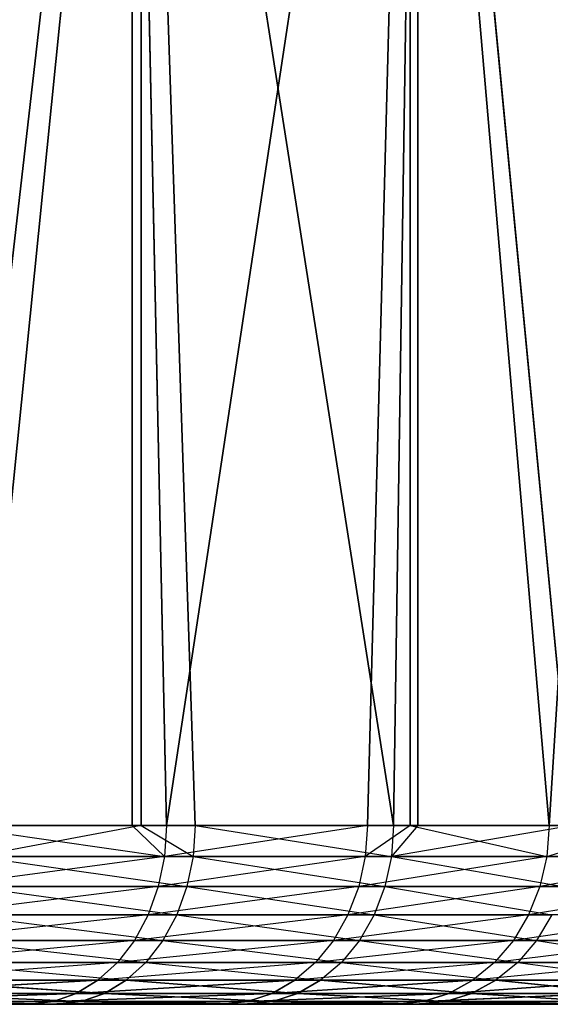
# Model space of a CAD drawing. Extents: x 0 to 8.9, y 0 to 29.9.
# Tile 320 of 656: x 3.701 to 3.7603, y 0 to 0.11. Entities that reach past the tile are written whole.
import ezdxf

# ---------------------------------------------------------------- set-up
doc = ezdxf.new("R2010")
doc.units = 0
doc.header["$LTSCALE"] = 2.54
doc.layers.get('0').update_dxf_attribs({"color": 13, "linetype": 'CONTINUOUS'})

# ---------------------------------------------------------------- blocks, each defined once
blk = doc.blocks.new('SZCZOTKA_DO_WC_BEZ_POKRYWK')
at = {"color": 0}
for p, q in [((3.69287, 0.02, 0.78362), (3.71356, 0.2, 0.80621)), ((3.69287, 0.02, 0.78362), (3.71356, 0.2, 0.80621)), ((3.71454, 0.2, 1.45758), (3.69636, 0.02, 1.47769)), ((3.71454, 0.2, 1.45758), (3.69636, 0.02, 1.47769)), ((3.71738, 0.02, 0.8107), (3.71356, 0.2, 0.80621)), ((3.71356, 0.02, 0.80621), (3.71356, 0.2, 0.80621)), ((3.71738, 0.02, 0.8107), (3.71356, 0.2, 0.80621)), ((3.71356, 0.02, 0.80621), (3.71356, 0.2, 0.80621)), ((3.71454, 0.02, 1.45758), (3.71454, 0.2, 1.45758)), ((3.7206, 0.02, 1.45036), (3.71454, 0.2, 1.45758)), ((3.71454, 0.02, 1.45758), (3.71454, 0.2, 1.45758)), ((3.7206, 0.02, 1.45036), (3.71454, 0.2, 1.45758)), ((3.74277, 0.02, 1.42134), (3.71454, 0.2, 1.45758)), ((3.74277, 0.02, 1.42134), (3.71454, 0.2, 1.45758)), ((3.71738, 0.02, 0.8107), (3.74462, 0.2, 0.84622)), ((3.71738, 0.02, 0.8107), (3.74462, 0.2, 0.84622)), ((3.73984, 0.02, 0.83949), (3.74462, 0.2, 0.84622)), ((3.73984, 0.02, 0.83949), (3.74462, 0.2, 0.84622)), ((3.74277, 0.02, 1.42134), (3.74548, 0.2, 1.41748)), ((3.74277, 0.02, 1.42134), (3.74548, 0.2, 1.41748)), ((3.74462, 0.02, 0.84622), (3.74462, 0.2, 0.84622)), ((3.74462, 0.2, 0.84622), (3.76015, 0.02, 0.86985)), ((3.74462, 0.2, 0.84622), (3.76015, 0.02, 0.86985)), ((3.74462, 0.02, 0.84622), (3.74462, 0.2, 0.84622)), ((3.74548, 0.02, 1.41748), (3.74548, 0.2, 1.41748)), ((3.74548, 0.02, 1.41748), (3.74548, 0.2, 1.41748)), ((3.76277, 0.02, 1.39078), (3.74548, 0.2, 1.41748)), ((3.76277, 0.02, 1.39078), (3.74548, 0.2, 1.41748)), ((3.77148, 0.2, 0.88916), (3.76015, 0.02, 0.86985)), ((3.77148, 0.2, 0.88916), (3.76015, 0.02, 0.86985)), ((3.69287, 0.02, 0.78362), (3.71714, 0.01653, 0.81089)), ((3.71356, 0.02, 0.80621), (3.69287, 0.02, 0.78362)), ((3.71454, 0.02, 1.45758), (3.69614, 0.01653, 1.47748)), ((3.71454, 0.02, 1.45758), (3.69636, 0.02, 1.47769)), ((3.71356, 0.02, 0.80621), (3.71714, 0.01653, 0.81089)), ((3.71738, 0.02, 0.8107), (3.71356, 0.02, 0.80621)), ((3.71454, 0.02, 1.45758), (3.72036, 0.01653, 1.45017)), ((3.7206, 0.02, 1.45036), (3.71454, 0.02, 1.45758)), ((3.71738, 0.02, 0.8107), (3.71714, 0.01653, 0.81089)), ((3.73984, 0.02, 0.83949), (3.71714, 0.01653, 0.81089)), ((3.73984, 0.02, 0.83949), (3.71738, 0.02, 0.8107)), ((3.7206, 0.02, 1.45036), (3.72036, 0.01653, 1.45017)), ((3.7206, 0.02, 1.45036), (3.74252, 0.01653, 1.42117)), ((3.74277, 0.02, 1.42134), (3.7206, 0.02, 1.45036)), ((3.73984, 0.02, 0.83949), (3.7396, 0.01653, 0.83967)), ((3.74462, 0.02, 0.84622), (3.7396, 0.01653, 0.83967)), ((3.74462, 0.02, 0.84622), (3.73984, 0.02, 0.83949)), ((3.76277, 0.02, 1.39078), (3.74252, 0.01653, 1.42117)), ((3.74548, 0.02, 1.41748), (3.74252, 0.01653, 1.42117)), ((3.74277, 0.02, 1.42134), (3.74252, 0.01653, 1.42117)), ((3.74548, 0.02, 1.41748), (3.74277, 0.02, 1.42134)), ((3.74462, 0.02, 0.84622), (3.75989, 0.01653, 0.87001)), ((3.76015, 0.02, 0.86985), (3.74462, 0.02, 0.84622)), ((3.76277, 0.02, 1.39078), (3.74548, 0.02, 1.41748)), ((3.75989, 0.01653, 0.87001), (3.77148, 0.02, 0.88916)), ((3.76015, 0.02, 0.86985), (3.75989, 0.01653, 0.87001)), ((3.77148, 0.02, 0.88916), (3.76015, 0.02, 0.86985)), ((3.71714, 0.01653, 0.81089), (3.692, 0.01316, 0.78446)), ((3.71714, 0.01653, 0.81089), (3.69265, 0.01653, 0.78383)), ((3.69614, 0.01653, 1.47748), (3.72036, 0.01653, 1.45017)), ((3.69614, 0.01653, 1.47748), (3.71967, 0.01316, 1.4496)), ((3.71714, 0.01653, 0.81089), (3.71645, 0.01316, 0.81147)), ((3.7396, 0.01653, 0.83967), (3.71645, 0.01316, 0.81147)), ((3.7396, 0.01653, 0.83967), (3.71714, 0.01653, 0.81089)), ((3.72036, 0.01653, 1.45017), (3.71967, 0.01316, 1.4496)), ((3.72036, 0.01653, 1.45017), (3.74252, 0.01653, 1.42117)), ((3.72036, 0.01653, 1.45017), (3.74179, 0.01316, 1.42065)), ((3.7396, 0.01653, 0.83967), (3.73887, 0.01316, 0.8402)), ((3.75989, 0.01653, 0.87001), (3.73887, 0.01316, 0.8402)), ((3.75989, 0.01653, 0.87001), (3.7396, 0.01653, 0.83967)), ((3.74252, 0.01653, 1.42117), (3.74179, 0.01316, 1.42065)), ((3.74252, 0.01653, 1.42117), (3.76251, 0.01653, 1.39063)), ((3.74252, 0.01653, 1.42117), (3.76174, 0.01316, 1.39016)), ((3.75989, 0.01653, 0.87001), (3.75912, 0.01316, 0.87048)), ((3.77791, 0.01653, 0.90175), (3.75912, 0.01316, 0.87048)), ((3.77791, 0.01653, 0.90175), (3.75989, 0.01653, 0.87001)), ((3.71645, 0.01316, 0.81147), (3.69095, 0.01, 0.78549)), ((3.71645, 0.01316, 0.81147), (3.692, 0.01316, 0.78446)), ((3.69549, 0.01316, 1.47685), (3.71967, 0.01316, 1.4496)), ((3.69549, 0.01316, 1.47685), (3.71853, 0.01, 1.44866)), ((3.71645, 0.01316, 0.81147), (3.71533, 0.01, 0.81242)), ((3.73887, 0.01316, 0.8402), (3.71533, 0.01, 0.81242)), ((3.73887, 0.01316, 0.8402), (3.71645, 0.01316, 0.81147)), ((3.71967, 0.01316, 1.4496), (3.71853, 0.01, 1.44866)), ((3.71967, 0.01316, 1.4496), (3.74179, 0.01316, 1.42065)), ((3.71967, 0.01316, 1.4496), (3.74059, 0.01, 1.4198)), ((3.73887, 0.01316, 0.8402), (3.73767, 0.01, 0.84106)), ((3.75912, 0.01316, 0.87048), (3.73767, 0.01, 0.84106)), ((3.75912, 0.01316, 0.87048), (3.73887, 0.01316, 0.8402)), ((3.74179, 0.01316, 1.42065), (3.74059, 0.01, 1.4198)), ((3.74179, 0.01316, 1.42065), (3.76174, 0.01316, 1.39016)), ((3.74179, 0.01316, 1.42065), (3.76048, 0.01, 1.3894)), ((3.75912, 0.01316, 0.87048), (3.75787, 0.01, 0.87126)), ((3.77711, 0.01316, 0.90217), (3.75787, 0.01, 0.87126)), ((3.77711, 0.01316, 0.90217), (3.75912, 0.01316, 0.87048)), ((3.71533, 0.01, 0.81242), (3.68952, 0.00714, 0.78688)), ((3.71533, 0.01, 0.81242), (3.69095, 0.01, 0.78549)), ((3.69442, 0.01, 1.47584), (3.71853, 0.01, 1.44866)), ((3.69442, 0.01, 1.47584), (3.71699, 0.00714, 1.44739)), ((3.71533, 0.01, 0.81242), (3.71379, 0.00714, 0.81371)), ((3.73767, 0.01, 0.84106), (3.71379, 0.00714, 0.81371)), ((3.73767, 0.01, 0.84106), (3.71533, 0.01, 0.81242)), ((3.71853, 0.01, 1.44866), (3.71699, 0.00714, 1.44739)), ((3.71853, 0.01, 1.44866), (3.74059, 0.01, 1.4198)), ((3.71853, 0.01, 1.44866), (3.73895, 0.00714, 1.41864)), ((3.73767, 0.01, 0.84106), (3.73605, 0.00714, 0.84223)), ((3.75787, 0.01, 0.87126), (3.73605, 0.00714, 0.84223)), ((3.75787, 0.01, 0.87126), (3.73767, 0.01, 0.84106)), ((3.74059, 0.01, 1.4198), (3.73895, 0.00714, 1.41864)), ((3.74059, 0.01, 1.4198), (3.76048, 0.01, 1.3894)), ((3.74059, 0.01, 1.4198), (3.75876, 0.00714, 1.38837)), ((3.75787, 0.01, 0.87126), (3.75617, 0.00714, 0.87231)), ((3.77581, 0.01, 0.90285), (3.75617, 0.00714, 0.87231)), ((3.77581, 0.01, 0.90285), (3.75787, 0.01, 0.87126)), ((3.76048, 0.01, 1.3894), (3.75876, 0.00714, 1.38837)), ((3.71379, 0.00714, 0.81371), (3.68775, 0.00468, 0.7886)), ((3.71379, 0.00714, 0.81371), (3.68952, 0.00714, 0.78688)), ((3.69298, 0.00714, 1.47446), (3.71699, 0.00714, 1.44739)), ((3.69298, 0.00714, 1.47446), (3.71508, 0.00468, 1.44582)), ((3.71379, 0.00714, 0.81371), (3.71191, 0.00468, 0.8153)), ((3.73605, 0.00714, 0.84223), (3.71191, 0.00468, 0.8153)), ((3.73605, 0.00714, 0.84223), (3.71379, 0.00714, 0.81371)), ((3.71699, 0.00714, 1.44739), (3.71508, 0.00468, 1.44582)), ((3.71699, 0.00714, 1.44739), (3.73895, 0.00714, 1.41864)), ((3.71699, 0.00714, 1.44739), (3.73694, 0.00468, 1.41722)), ((3.73605, 0.00714, 0.84223), (3.73405, 0.00468, 0.84368)), ((3.75617, 0.00714, 0.87231), (3.73405, 0.00468, 0.84368)), ((3.75617, 0.00714, 0.87231), (3.73605, 0.00714, 0.84223)), ((3.73895, 0.00714, 1.41864), (3.73694, 0.00468, 1.41722)), ((3.73895, 0.00714, 1.41864), (3.75876, 0.00714, 1.38837)), ((3.73895, 0.00714, 1.41864), (3.75665, 0.00468, 1.38709)), ((3.75617, 0.00714, 0.87231), (3.75407, 0.00468, 0.8736)), ((3.77403, 0.00714, 0.90377), (3.75407, 0.00468, 0.8736)), ((3.77403, 0.00714, 0.90377), (3.75617, 0.00714, 0.87231)), ((3.75876, 0.00714, 1.38837), (3.75665, 0.00468, 1.38709)), ((3.75876, 0.00714, 1.38837), (3.77631, 0.00714, 1.35673)), ((3.75876, 0.00714, 1.38837), (3.77411, 0.00468, 1.35561)), ((3.71191, 0.00468, 0.8153), (3.6857, 0.00268, 0.7906)), ((3.71191, 0.00468, 0.8153), (3.68775, 0.00468, 0.7886)), ((3.69119, 0.00468, 1.47275), (3.71508, 0.00468, 1.44582)), ((3.69119, 0.00468, 1.47275), (3.71288, 0.00268, 1.444)), ((3.71191, 0.00468, 0.8153), (3.70972, 0.00268, 0.81713)), ((3.73405, 0.00468, 0.84368), (3.70972, 0.00268, 0.81713)), ((3.73405, 0.00468, 0.84368), (3.71191, 0.00468, 0.8153)), ((3.71508, 0.00468, 1.44582), (3.71288, 0.00268, 1.444)), ((3.71508, 0.00468, 1.44582), (3.73694, 0.00468, 1.41722)), ((3.71508, 0.00468, 1.44582), (3.73461, 0.00268, 1.41557)), ((3.73405, 0.00468, 0.84368), (3.73174, 0.00268, 0.84535)), ((3.75407, 0.00468, 0.8736), (3.73174, 0.00268, 0.84535)), ((3.75407, 0.00468, 0.8736), (3.73405, 0.00468, 0.84368)), ((3.73694, 0.00468, 1.41722), (3.73461, 0.00268, 1.41557)), ((3.73694, 0.00468, 1.41722), (3.75665, 0.00468, 1.38709)), ((3.73694, 0.00468, 1.41722), (3.75421, 0.00268, 1.38562)), ((3.75407, 0.00468, 0.8736), (3.75164, 0.00268, 0.8751)), ((3.77185, 0.00468, 0.90491), (3.75164, 0.00268, 0.8751)), ((3.77185, 0.00468, 0.90491), (3.75407, 0.00468, 0.8736)), ((3.75665, 0.00468, 1.38709), (3.75421, 0.00268, 1.38562)), ((3.75665, 0.00468, 1.38709), (3.77411, 0.00468, 1.35561)), ((3.75665, 0.00468, 1.38709), (3.77157, 0.00268, 1.35432)), ((3.70972, 0.00268, 0.81713), (3.68344, 0.00121, 0.7928)), ((3.70972, 0.00268, 0.81713), (3.68344, 0.00121, 0.7928)), ((3.70972, 0.00268, 0.81713), (3.6857, 0.00268, 0.7906)), ((3.68913, 0.00268, 1.47078), (3.71288, 0.00268, 1.444)), ((3.68913, 0.00268, 1.47078), (3.71044, 0.00121, 1.442)), ((3.68913, 0.00268, 1.47078), (3.71044, 0.00121, 1.442)), ((3.70972, 0.00268, 0.81713), (3.7073, 0.00121, 0.81917)), ((3.70972, 0.00268, 0.81713), (3.7073, 0.00121, 0.81917)), ((3.73174, 0.00268, 0.84535), (3.7073, 0.00121, 0.81917)), ((3.73174, 0.00268, 0.84535), (3.7073, 0.00121, 0.81917)), ((3.73174, 0.00268, 0.84535), (3.70972, 0.00268, 0.81713)), ((3.71288, 0.00268, 1.444), (3.71044, 0.00121, 1.442)), ((3.71288, 0.00268, 1.444), (3.71044, 0.00121, 1.442)), ((3.71288, 0.00268, 1.444), (3.73461, 0.00268, 1.41557)), ((3.71288, 0.00268, 1.444), (3.73203, 0.00121, 1.41374)), ((3.71288, 0.00268, 1.444), (3.73203, 0.00121, 1.41374)), ((3.73174, 0.00268, 0.84535), (3.72918, 0.00121, 0.8472)), ((3.73174, 0.00268, 0.84535), (3.72918, 0.00121, 0.8472)), ((3.75164, 0.00268, 0.8751), (3.72918, 0.00121, 0.8472)), ((3.75164, 0.00268, 0.8751), (3.72918, 0.00121, 0.8472)), ((3.75164, 0.00268, 0.8751), (3.73174, 0.00268, 0.84535)), ((3.73461, 0.00268, 1.41557), (3.73203, 0.00121, 1.41374)), ((3.73461, 0.00268, 1.41557), (3.73203, 0.00121, 1.41374)), ((3.73461, 0.00268, 1.41557), (3.75421, 0.00268, 1.38562)), ((3.73461, 0.00268, 1.41557), (3.7515, 0.00121, 1.38398)), ((3.73461, 0.00268, 1.41557), (3.7515, 0.00121, 1.38398)), ((3.75164, 0.00268, 0.8751), (3.74895, 0.00121, 0.87676)), ((3.75164, 0.00268, 0.8751), (3.74895, 0.00121, 0.87676)), ((3.76931, 0.00268, 0.90623), (3.74895, 0.00121, 0.87676)), ((3.76931, 0.00268, 0.90623), (3.74895, 0.00121, 0.87676)), ((3.75421, 0.00268, 1.38562), (3.7515, 0.00121, 1.38398)), ((3.75421, 0.00268, 1.38562), (3.7515, 0.00121, 1.38398)), ((3.76931, 0.00268, 0.90623), (3.75164, 0.00268, 0.8751)), ((3.75421, 0.00268, 1.38562), (3.77157, 0.00268, 1.35432)), ((3.75421, 0.00268, 1.38562), (3.76875, 0.00121, 1.35289)), ((3.75421, 0.00268, 1.38562), (3.76875, 0.00121, 1.35289)), ((3.7073, 0.00121, 0.81917), (3.68103, 0.0003, 0.79515)), ((3.7073, 0.00121, 0.81917), (3.68103, 0.0003, 0.79515)), ((3.7073, 0.00121, 0.81917), (3.68344, 0.00121, 0.7928)), ((3.7073, 0.00121, 0.81917), (3.68344, 0.00121, 0.7928)), ((3.68684, 0.00121, 1.4686), (3.71044, 0.00121, 1.442)), ((3.68684, 0.00121, 1.4686), (3.71044, 0.00121, 1.442)), ((3.68684, 0.00121, 1.4686), (3.70784, 0.0003, 1.43986)), ((3.68684, 0.00121, 1.4686), (3.70784, 0.0003, 1.43986)), ((3.7073, 0.00121, 0.81917), (3.70473, 0.0003, 0.82133)), ((3.7073, 0.00121, 0.81917), (3.70473, 0.0003, 0.82133)), ((3.72918, 0.00121, 0.8472), (3.70473, 0.0003, 0.82133)), ((3.72918, 0.00121, 0.8472), (3.70473, 0.0003, 0.82133)), ((3.72918, 0.00121, 0.8472), (3.7073, 0.00121, 0.81917)), ((3.72918, 0.00121, 0.8472), (3.7073, 0.00121, 0.81917)), ((3.71044, 0.00121, 1.442), (3.70784, 0.0003, 1.43986)), ((3.71044, 0.00121, 1.442), (3.70784, 0.0003, 1.43986)), ((3.71044, 0.00121, 1.442), (3.73203, 0.00121, 1.41374)), ((3.71044, 0.00121, 1.442), (3.73203, 0.00121, 1.41374)), ((3.71044, 0.00121, 1.442), (3.72928, 0.0003, 1.4118)), ((3.71044, 0.00121, 1.442), (3.72928, 0.0003, 1.4118)), ((3.72918, 0.00121, 0.8472), (3.72645, 0.0003, 0.84918)), ((3.72918, 0.00121, 0.8472), (3.72645, 0.0003, 0.84918)), ((3.74895, 0.00121, 0.87676), (3.72645, 0.0003, 0.84918)), ((3.74895, 0.00121, 0.87676), (3.72645, 0.0003, 0.84918)), ((3.74895, 0.00121, 0.87676), (3.72918, 0.00121, 0.8472)), ((3.74895, 0.00121, 0.87676), (3.72918, 0.00121, 0.8472)), ((3.73203, 0.00121, 1.41374), (3.72928, 0.0003, 1.4118)), ((3.73203, 0.00121, 1.41374), (3.72928, 0.0003, 1.4118)), ((3.73203, 0.00121, 1.41374), (3.7515, 0.00121, 1.38398)), ((3.73203, 0.00121, 1.41374), (3.7515, 0.00121, 1.38398)), ((3.73203, 0.00121, 1.41374), (3.74862, 0.0003, 1.38224)), ((3.73203, 0.00121, 1.41374), (3.74862, 0.0003, 1.38224)), ((3.74895, 0.00121, 0.87676), (3.74608, 0.0003, 0.87853)), ((3.74895, 0.00121, 0.87676), (3.74608, 0.0003, 0.87853)), ((3.76651, 0.00121, 0.90768), (3.74608, 0.0003, 0.87853)), ((3.76651, 0.00121, 0.90768), (3.74608, 0.0003, 0.87853)), ((3.7515, 0.00121, 1.38398), (3.74862, 0.0003, 1.38224)), ((3.7515, 0.00121, 1.38398), (3.74862, 0.0003, 1.38224)), ((3.76651, 0.00121, 0.90768), (3.74895, 0.00121, 0.87676)), ((3.76651, 0.00121, 0.90768), (3.74895, 0.00121, 0.87676)), ((3.7515, 0.00121, 1.38398), (3.76875, 0.00121, 1.35289)), ((3.7515, 0.00121, 1.38398), (3.76875, 0.00121, 1.35289)), ((3.7515, 0.00121, 1.38398), (3.76575, 0.0003, 1.35136)), ((3.7515, 0.00121, 1.38398), (3.76575, 0.0003, 1.35136)), ((3.70207, 0, 0.82357), (3.50839, 0, 1.57992)), ((3.72364, 0, 0.85121), (3.50839, 0, 1.57992)), ((3.70207, 0, 0.82357), (3.50839, 0, 1.57992)), ((3.72364, 0, 0.85121), (3.50839, 0, 1.57992)), ((3.74313, 0, 0.88035), (3.50839, 0, 1.57992)), ((3.74313, 0, 0.88035), (3.50839, 0, 1.57992)), ((3.76044, 0, 0.91084), (3.50839, 0, 1.57992)), ((3.77548, 0, 0.94251), (3.50839, 0, 1.57992)), ((3.76044, 0, 0.91084), (3.50839, 0, 1.57992)), ((3.77548, 0, 0.94251), (3.50839, 0, 1.57992)), ((3.78817, 0, 0.9752), (3.50839, 0, 1.57992)), ((3.78817, 0, 0.9752), (3.50839, 0, 1.57992)), ((3.78817, 0, 0.9752), (3.54059, 0, 1.56605)), ((3.78817, 0, 0.9752), (3.54059, 0, 1.56605)), ((3.57169, 0, 1.54986), (3.78817, 0, 0.9752)), ((3.57169, 0, 1.54986), (3.78817, 0, 0.9752)), ((3.78817, 0, 0.9752), (3.60153, 0, 1.53145)), ((3.78817, 0, 0.9752), (3.60153, 0, 1.53145)), ((3.62994, 0, 1.5109), (3.78817, 0, 0.9752)), ((3.62994, 0, 1.5109), (3.78817, 0, 0.9752)), ((3.65678, 0, 1.48834), (3.78817, 0, 0.9752)), ((3.65678, 0, 1.48834), (3.78817, 0, 0.9752)), ((3.70473, 0.0003, 0.82133), (3.67854, 0, 0.79757)), ((3.70473, 0.0003, 0.82133), (3.67854, 0, 0.79757)), ((3.67854, 0, 0.79757), (3.70207, 0, 0.82357)), ((3.67854, 0, 0.79757), (3.70207, 0, 0.82357)), ((3.70473, 0.0003, 0.82133), (3.68103, 0.0003, 0.79515)), ((3.70473, 0.0003, 0.82133), (3.68103, 0.0003, 0.79515)), ((3.6819, 0, 1.46388), (3.70516, 0, 1.43765)), ((3.6819, 0, 1.46388), (3.70516, 0, 1.43765)), ((3.6819, 0, 1.46388), (3.78817, 0, 0.9752)), ((3.6819, 0, 1.46388), (3.78817, 0, 0.9752)), ((3.68441, 0.0003, 1.46627), (3.70784, 0.0003, 1.43986)), ((3.68441, 0.0003, 1.46627), (3.70784, 0.0003, 1.43986)), ((3.68441, 0.0003, 1.46627), (3.70516, 0, 1.43765)), ((3.68441, 0.0003, 1.46627), (3.70516, 0, 1.43765)), ((3.70473, 0.0003, 0.82133), (3.70207, 0, 0.82357)), ((3.70473, 0.0003, 0.82133), (3.70207, 0, 0.82357)), ((3.72645, 0.0003, 0.84918), (3.70207, 0, 0.82357)), ((3.72645, 0.0003, 0.84918), (3.70207, 0, 0.82357)), ((3.70207, 0, 0.82357), (3.72364, 0, 0.85121)), ((3.70207, 0, 0.82357), (3.72364, 0, 0.85121)), ((3.72645, 0.0003, 0.84918), (3.70473, 0.0003, 0.82133)), ((3.72645, 0.0003, 0.84918), (3.70473, 0.0003, 0.82133)), ((3.70784, 0.0003, 1.43986), (3.70516, 0, 1.43765)), ((3.70784, 0.0003, 1.43986), (3.70516, 0, 1.43765)), ((3.70516, 0, 1.43765), (3.72645, 0, 1.40979)), ((3.70516, 0, 1.43765), (3.72645, 0, 1.40979)), ((3.70516, 0, 1.43765), (3.78817, 0, 0.9752)), ((3.70516, 0, 1.43765), (3.78817, 0, 0.9752)), ((3.70784, 0.0003, 1.43986), (3.72928, 0.0003, 1.4118)), ((3.70784, 0.0003, 1.43986), (3.72928, 0.0003, 1.4118)), ((3.70784, 0.0003, 1.43986), (3.72645, 0, 1.40979)), ((3.70784, 0.0003, 1.43986), (3.72645, 0, 1.40979)), ((3.72645, 0.0003, 0.84918), (3.72364, 0, 0.85121)), ((3.72645, 0.0003, 0.84918), (3.72364, 0, 0.85121)), ((3.74608, 0.0003, 0.87853), (3.72364, 0, 0.85121)), ((3.74608, 0.0003, 0.87853), (3.72364, 0, 0.85121)), ((3.72364, 0, 0.85121), (3.74313, 0, 0.88035)), ((3.72364, 0, 0.85121), (3.74313, 0, 0.88035)), ((3.72928, 0.0003, 1.4118), (3.72645, 0, 1.40979)), ((3.72928, 0.0003, 1.4118), (3.72645, 0, 1.40979)), ((3.74608, 0.0003, 0.87853), (3.72645, 0.0003, 0.84918)), ((3.74608, 0.0003, 0.87853), (3.72645, 0.0003, 0.84918)), ((3.72645, 0, 1.40979), (3.74565, 0, 1.38045)), ((3.72645, 0, 1.40979), (3.74565, 0, 1.38045)), ((3.72645, 0, 1.40979), (3.78817, 0, 0.9752)), ((3.72645, 0, 1.40979), (3.78817, 0, 0.9752)), ((3.72928, 0.0003, 1.4118), (3.74862, 0.0003, 1.38224)), ((3.72928, 0.0003, 1.4118), (3.74862, 0.0003, 1.38224)), ((3.72928, 0.0003, 1.4118), (3.74565, 0, 1.38045)), ((3.72928, 0.0003, 1.4118), (3.74565, 0, 1.38045)), ((3.74608, 0.0003, 0.87853), (3.74313, 0, 0.88035)), ((3.74608, 0.0003, 0.87853), (3.74313, 0, 0.88035)), ((3.76352, 0.0003, 0.90924), (3.74313, 0, 0.88035)), ((3.76352, 0.0003, 0.90924), (3.74313, 0, 0.88035)), ((3.74313, 0, 0.88035), (3.76044, 0, 0.91084)), ((3.74313, 0, 0.88035), (3.76044, 0, 0.91084)), ((3.74862, 0.0003, 1.38224), (3.74565, 0, 1.38045)), ((3.74862, 0.0003, 1.38224), (3.74565, 0, 1.38045)), ((3.74565, 0, 1.38045), (3.76265, 0, 1.34979)), ((3.74565, 0, 1.38045), (3.78817, 0, 0.9752)), ((3.74565, 0, 1.38045), (3.76265, 0, 1.34979)), ((3.74565, 0, 1.38045), (3.78817, 0, 0.9752)), ((3.76352, 0.0003, 0.90924), (3.74608, 0.0003, 0.87853)), ((3.76352, 0.0003, 0.90924), (3.74608, 0.0003, 0.87853)), ((3.74862, 0.0003, 1.38224), (3.76575, 0.0003, 1.35136)), ((3.74862, 0.0003, 1.38224), (3.76575, 0.0003, 1.35136)), ((3.74862, 0.0003, 1.38224), (3.76265, 0, 1.34979)), ((3.74862, 0.0003, 1.38224), (3.76265, 0, 1.34979))]:
    blk.add_line(p, q, dxfattribs=at)
mesh = blk.add_polyface(dxfattribs=at)
corners = [(3.71356, 0.2, 0.80621), (3.69287, 0.02, 0.78362), (3.67861, 0.2, 0.76955)]
mesh.append_faces([[corners[k] for k in face] for face in [(0, 1, 2)]], dxfattribs={"color": 0})
mesh = blk.add_polyface(dxfattribs=at)
corners = [(3.67969, 0.2, 1.49434), (3.69636, 0.02, 1.47769), (3.71454, 0.2, 1.45758)]
mesh.append_faces([[corners[k] for k in face] for face in [(0, 1, 2)]], dxfattribs={"color": 0})
mesh = blk.add_polyface(dxfattribs=at)
corners = [(3.71356, 0.2, 0.80621), (3.71356, 0.02, 0.80621), (3.69287, 0.02, 0.78362)]
mesh.append_faces([[corners[k] for k in face] for face in [(0, 1, 2)]], dxfattribs={"color": 0})
mesh = blk.add_polyface(dxfattribs=at)
corners = [(3.71454, 0.2, 1.45758), (3.69636, 0.02, 1.47769), (3.71454, 0.02, 1.45758)]
mesh.append_faces([[corners[k] for k in face] for face in [(0, 1, 2)]], dxfattribs={"color": 0})
mesh = blk.add_polyface(dxfattribs=at)
corners = [(3.74462, 0.2, 0.84622), (3.71738, 0.02, 0.8107), (3.71356, 0.2, 0.80621)]
mesh.append_faces([[corners[k] for k in face] for face in [(0, 1, 2)]], dxfattribs={"color": 0})
mesh = blk.add_polyface(dxfattribs=at)
corners = [(3.71356, 0.2, 0.80621), (3.71738, 0.02, 0.8107), (3.71356, 0.02, 0.80621)]
mesh.append_faces([[corners[k] for k in face] for face in [(0, 1, 2)]], dxfattribs={"color": 0})
mesh = blk.add_polyface(dxfattribs=at)
corners = [(3.71454, 0.2, 1.45758), (3.71454, 0.02, 1.45758), (3.7206, 0.02, 1.45036)]
mesh.append_faces([[corners[k] for k in face] for face in [(0, 1, 2)]], dxfattribs={"color": 0})
mesh = blk.add_polyface(dxfattribs=at)
corners = [(3.71454, 0.2, 1.45758), (3.7206, 0.02, 1.45036), (3.74277, 0.02, 1.42134)]
mesh.append_faces([[corners[k] for k in face] for face in [(0, 1, 2)]], dxfattribs={"color": 0})
mesh = blk.add_polyface(dxfattribs=at)
corners = [(3.71454, 0.2, 1.45758), (3.74277, 0.02, 1.42134), (3.74548, 0.2, 1.41748)]
mesh.append_faces([[corners[k] for k in face] for face in [(0, 1, 2)]], dxfattribs={"color": 0})
mesh = blk.add_polyface(dxfattribs=at)
corners = [(3.74462, 0.2, 0.84622), (3.73984, 0.02, 0.83949), (3.71738, 0.02, 0.8107)]
mesh.append_faces([[corners[k] for k in face] for face in [(0, 1, 2)]], dxfattribs={"color": 0})
mesh = blk.add_polyface(dxfattribs=at)
corners = [(3.74462, 0.2, 0.84622), (3.74462, 0.02, 0.84622), (3.73984, 0.02, 0.83949)]
mesh.append_faces([[corners[k] for k in face] for face in [(0, 1, 2)]], dxfattribs={"color": 0})
mesh = blk.add_polyface(dxfattribs=at)
corners = [(3.74548, 0.2, 1.41748), (3.74277, 0.02, 1.42134), (3.74548, 0.02, 1.41748)]
mesh.append_faces([[corners[k] for k in face] for face in [(0, 1, 2)]], dxfattribs={"color": 0})
mesh = blk.add_polyface(dxfattribs=at)
corners = [(3.74462, 0.2, 0.84622), (3.76015, 0.02, 0.86985), (3.74462, 0.02, 0.84622)]
mesh.append_faces([[corners[k] for k in face] for face in [(0, 1, 2)]], dxfattribs={"color": 0})
mesh = blk.add_polyface(dxfattribs=at)
corners = [(3.77148, 0.2, 0.88916), (3.76015, 0.02, 0.86985), (3.74462, 0.2, 0.84622)]
mesh.append_faces([[corners[k] for k in face] for face in [(0, 1, 2)]], dxfattribs={"color": 0})
mesh = blk.add_polyface(dxfattribs=at)
corners = [(3.74548, 0.2, 1.41748), (3.74548, 0.02, 1.41748), (3.76277, 0.02, 1.39078)]
mesh.append_faces([[corners[k] for k in face] for face in [(0, 1, 2)]], dxfattribs={"color": 0})
mesh = blk.add_polyface(dxfattribs=at)
corners = [(3.74548, 0.2, 1.41748), (3.76277, 0.02, 1.39078), (3.7722, 0.2, 1.37446)]
mesh.append_faces([[corners[k] for k in face] for face in [(0, 1, 2)]], dxfattribs={"color": 0})
mesh = blk.add_polyface(dxfattribs=at)
corners = [(3.77148, 0.2, 0.88916), (3.77148, 0.02, 0.88916), (3.76015, 0.02, 0.86985)]
mesh.append_faces([[corners[k] for k in face] for face in [(0, 1, 2)]], dxfattribs={"color": 0})
mesh = blk.add_polyface(dxfattribs=at)
corners = [(3.70972, 0.00268, 0.81713), (3.68344, 0.00121, 0.7928), (3.6857, 0.00268, 0.7906)]
mesh.append_faces([[corners[k] for k in face] for face in [(0, 1, 2)]], dxfattribs={"color": 0})
mesh = blk.add_polyface(dxfattribs=at)
corners = [(3.7073, 0.00121, 0.81917), (3.68344, 0.00121, 0.7928), (3.70972, 0.00268, 0.81713)]
mesh.append_faces([[corners[k] for k in face] for face in [(0, 1, 2)]], dxfattribs={"color": 0})
mesh = blk.add_polyface(dxfattribs=at)
corners = [(3.68913, 0.00268, 1.47078), (3.68684, 0.00121, 1.4686), (3.71044, 0.00121, 1.442)]
mesh.append_faces([[corners[k] for k in face] for face in [(0, 1, 2)]], dxfattribs={"color": 0})
mesh = blk.add_polyface(dxfattribs=at)
corners = [(3.68913, 0.00268, 1.47078), (3.71044, 0.00121, 1.442), (3.71288, 0.00268, 1.444)]
mesh.append_faces([[corners[k] for k in face] for face in [(0, 1, 2)]], dxfattribs={"color": 0})
mesh = blk.add_polyface(dxfattribs=at)
corners = [(3.73174, 0.00268, 0.84535), (3.7073, 0.00121, 0.81917), (3.70972, 0.00268, 0.81713)]
mesh.append_faces([[corners[k] for k in face] for face in [(0, 1, 2)]], dxfattribs={"color": 0})
mesh = blk.add_polyface(dxfattribs=at)
corners = [(3.72918, 0.00121, 0.8472), (3.7073, 0.00121, 0.81917), (3.73174, 0.00268, 0.84535)]
mesh.append_faces([[corners[k] for k in face] for face in [(0, 1, 2)]], dxfattribs={"color": 0})
mesh = blk.add_polyface(dxfattribs=at)
corners = [(3.71288, 0.00268, 1.444), (3.71044, 0.00121, 1.442), (3.73203, 0.00121, 1.41374)]
mesh.append_faces([[corners[k] for k in face] for face in [(0, 1, 2)]], dxfattribs={"color": 0})
mesh = blk.add_polyface(dxfattribs=at)
corners = [(3.71288, 0.00268, 1.444), (3.73203, 0.00121, 1.41374), (3.73461, 0.00268, 1.41557)]
mesh.append_faces([[corners[k] for k in face] for face in [(0, 1, 2)]], dxfattribs={"color": 0})
mesh = blk.add_polyface(dxfattribs=at)
corners = [(3.75164, 0.00268, 0.8751), (3.72918, 0.00121, 0.8472), (3.73174, 0.00268, 0.84535)]
mesh.append_faces([[corners[k] for k in face] for face in [(0, 1, 2)]], dxfattribs={"color": 0})
mesh = blk.add_polyface(dxfattribs=at)
corners = [(3.74895, 0.00121, 0.87676), (3.72918, 0.00121, 0.8472), (3.75164, 0.00268, 0.8751)]
mesh.append_faces([[corners[k] for k in face] for face in [(0, 1, 2)]], dxfattribs={"color": 0})
mesh = blk.add_polyface(dxfattribs=at)
corners = [(3.73461, 0.00268, 1.41557), (3.73203, 0.00121, 1.41374), (3.7515, 0.00121, 1.38398)]
mesh.append_faces([[corners[k] for k in face] for face in [(0, 1, 2)]], dxfattribs={"color": 0})
mesh = blk.add_polyface(dxfattribs=at)
corners = [(3.73461, 0.00268, 1.41557), (3.7515, 0.00121, 1.38398), (3.75421, 0.00268, 1.38562)]
mesh.append_faces([[corners[k] for k in face] for face in [(0, 1, 2)]], dxfattribs={"color": 0})
mesh = blk.add_polyface(dxfattribs=at)
corners = [(3.76931, 0.00268, 0.90623), (3.74895, 0.00121, 0.87676), (3.75164, 0.00268, 0.8751)]
mesh.append_faces([[corners[k] for k in face] for face in [(0, 1, 2)]], dxfattribs={"color": 0})
mesh = blk.add_polyface(dxfattribs=at)
corners = [(3.76651, 0.00121, 0.90768), (3.74895, 0.00121, 0.87676), (3.76931, 0.00268, 0.90623)]
mesh.append_faces([[corners[k] for k in face] for face in [(0, 1, 2)]], dxfattribs={"color": 0})
mesh = blk.add_polyface(dxfattribs=at)
corners = [(3.75421, 0.00268, 1.38562), (3.7515, 0.00121, 1.38398), (3.76875, 0.00121, 1.35289)]
mesh.append_faces([[corners[k] for k in face] for face in [(0, 1, 2)]], dxfattribs={"color": 0})
mesh = blk.add_polyface(dxfattribs=at)
corners = [(3.75421, 0.00268, 1.38562), (3.76875, 0.00121, 1.35289), (3.77157, 0.00268, 1.35432)]
mesh.append_faces([[corners[k] for k in face] for face in [(0, 1, 2)]], dxfattribs={"color": 0})
mesh = blk.add_polyface(dxfattribs=at)
corners = [(3.7073, 0.00121, 0.81917), (3.68103, 0.0003, 0.79515), (3.68344, 0.00121, 0.7928)]
mesh.append_faces([[corners[k] for k in face] for face in [(0, 1, 2)]], dxfattribs={"color": 0})
mesh = blk.add_polyface(dxfattribs=at)
corners = [(3.70473, 0.0003, 0.82133), (3.68103, 0.0003, 0.79515), (3.7073, 0.00121, 0.81917)]
mesh.append_faces([[corners[k] for k in face] for face in [(0, 1, 2)]], dxfattribs={"color": 0})
mesh = blk.add_polyface(dxfattribs=at)
corners = [(3.68684, 0.00121, 1.4686), (3.68441, 0.0003, 1.46627), (3.70784, 0.0003, 1.43986)]
mesh.append_faces([[corners[k] for k in face] for face in [(0, 1, 2)]], dxfattribs={"color": 0})
mesh = blk.add_polyface(dxfattribs=at)
corners = [(3.68684, 0.00121, 1.4686), (3.70784, 0.0003, 1.43986), (3.71044, 0.00121, 1.442)]
mesh.append_faces([[corners[k] for k in face] for face in [(0, 1, 2)]], dxfattribs={"color": 0})
mesh = blk.add_polyface(dxfattribs=at)
corners = [(3.72918, 0.00121, 0.8472), (3.70473, 0.0003, 0.82133), (3.7073, 0.00121, 0.81917)]
mesh.append_faces([[corners[k] for k in face] for face in [(0, 1, 2)]], dxfattribs={"color": 0})
mesh = blk.add_polyface(dxfattribs=at)
corners = [(3.72645, 0.0003, 0.84918), (3.70473, 0.0003, 0.82133), (3.72918, 0.00121, 0.8472)]
mesh.append_faces([[corners[k] for k in face] for face in [(0, 1, 2)]], dxfattribs={"color": 0})
mesh = blk.add_polyface(dxfattribs=at)
corners = [(3.71044, 0.00121, 1.442), (3.70784, 0.0003, 1.43986), (3.72928, 0.0003, 1.4118)]
mesh.append_faces([[corners[k] for k in face] for face in [(0, 1, 2)]], dxfattribs={"color": 0})
mesh = blk.add_polyface(dxfattribs=at)
corners = [(3.71044, 0.00121, 1.442), (3.72928, 0.0003, 1.4118), (3.73203, 0.00121, 1.41374)]
mesh.append_faces([[corners[k] for k in face] for face in [(0, 1, 2)]], dxfattribs={"color": 0})
mesh = blk.add_polyface(dxfattribs=at)
corners = [(3.74895, 0.00121, 0.87676), (3.72645, 0.0003, 0.84918), (3.72918, 0.00121, 0.8472)]
mesh.append_faces([[corners[k] for k in face] for face in [(0, 1, 2)]], dxfattribs={"color": 0})
mesh = blk.add_polyface(dxfattribs=at)
corners = [(3.74608, 0.0003, 0.87853), (3.72645, 0.0003, 0.84918), (3.74895, 0.00121, 0.87676)]
mesh.append_faces([[corners[k] for k in face] for face in [(0, 1, 2)]], dxfattribs={"color": 0})
mesh = blk.add_polyface(dxfattribs=at)
corners = [(3.73203, 0.00121, 1.41374), (3.72928, 0.0003, 1.4118), (3.74862, 0.0003, 1.38224)]
mesh.append_faces([[corners[k] for k in face] for face in [(0, 1, 2)]], dxfattribs={"color": 0})
mesh = blk.add_polyface(dxfattribs=at)
corners = [(3.73203, 0.00121, 1.41374), (3.74862, 0.0003, 1.38224), (3.7515, 0.00121, 1.38398)]
mesh.append_faces([[corners[k] for k in face] for face in [(0, 1, 2)]], dxfattribs={"color": 0})
mesh = blk.add_polyface(dxfattribs=at)
corners = [(3.76651, 0.00121, 0.90768), (3.74608, 0.0003, 0.87853), (3.74895, 0.00121, 0.87676)]
mesh.append_faces([[corners[k] for k in face] for face in [(0, 1, 2)]], dxfattribs={"color": 0})
mesh = blk.add_polyface(dxfattribs=at)
corners = [(3.76352, 0.0003, 0.90924), (3.74608, 0.0003, 0.87853), (3.76651, 0.00121, 0.90768)]
mesh.append_faces([[corners[k] for k in face] for face in [(0, 1, 2)]], dxfattribs={"color": 0})
mesh = blk.add_polyface(dxfattribs=at)
corners = [(3.7515, 0.00121, 1.38398), (3.74862, 0.0003, 1.38224), (3.76575, 0.0003, 1.35136)]
mesh.append_faces([[corners[k] for k in face] for face in [(0, 1, 2)]], dxfattribs={"color": 0})
mesh = blk.add_polyface(dxfattribs=at)
corners = [(3.7515, 0.00121, 1.38398), (3.76575, 0.0003, 1.35136), (3.76875, 0.00121, 1.35289)]
mesh.append_faces([[corners[k] for k in face] for face in [(0, 1, 2)]], dxfattribs={"color": 0})
mesh = blk.add_polyface(dxfattribs=at)
corners = [(3.50839, 0, 1.57992), (3.67854, 0, 0.79757), (3.70207, 0, 0.82357)]
mesh.append_faces([[corners[k] for k in face] for face in [(0, 1, 2)]], dxfattribs={"color": 0})
mesh = blk.add_polyface(dxfattribs=at)
corners = [(3.50839, 0, 1.57992), (3.70207, 0, 0.82357), (3.72364, 0, 0.85121)]
mesh.append_faces([[corners[k] for k in face] for face in [(0, 1, 2)]], dxfattribs={"color": 0})
mesh = blk.add_polyface(dxfattribs=at)
corners = [(3.50839, 0, 1.57992), (3.72364, 0, 0.85121), (3.74313, 0, 0.88035)]
mesh.append_faces([[corners[k] for k in face] for face in [(0, 1, 2)]], dxfattribs={"color": 0})
mesh = blk.add_polyface(dxfattribs=at)
corners = [(3.50839, 0, 1.57992), (3.74313, 0, 0.88035), (3.76044, 0, 0.91084)]
mesh.append_faces([[corners[k] for k in face] for face in [(0, 1, 2)]], dxfattribs={"color": 0})
mesh = blk.add_polyface(dxfattribs=at)
corners = [(3.50839, 0, 1.57992), (3.76044, 0, 0.91084), (3.77548, 0, 0.94251)]
mesh.append_faces([[corners[k] for k in face] for face in [(0, 1, 2)]], dxfattribs={"color": 0})
mesh = blk.add_polyface(dxfattribs=at)
corners = [(3.50839, 0, 1.57992), (3.77548, 0, 0.94251), (3.78817, 0, 0.9752)]
mesh.append_faces([[corners[k] for k in face] for face in [(0, 1, 2)]], dxfattribs={"color": 0})
mesh = blk.add_polyface(dxfattribs=at)
corners = [(3.50839, 0, 1.57992), (3.78817, 0, 0.9752), (3.54059, 0, 1.56605)]
mesh.append_faces([[corners[k] for k in face] for face in [(0, 1, 2)]], dxfattribs={"color": 0})
mesh = blk.add_polyface(dxfattribs=at)
corners = [(3.54059, 0, 1.56605), (3.78817, 0, 0.9752), (3.57169, 0, 1.54986)]
mesh.append_faces([[corners[k] for k in face] for face in [(0, 1, 2)]], dxfattribs={"color": 0})
mesh = blk.add_polyface(dxfattribs=at)
corners = [(3.57169, 0, 1.54986), (3.78817, 0, 0.9752), (3.60153, 0, 1.53145)]
mesh.append_faces([[corners[k] for k in face] for face in [(0, 1, 2)]], dxfattribs={"color": 0})
mesh = blk.add_polyface(dxfattribs=at)
corners = [(3.60153, 0, 1.53145), (3.78817, 0, 0.9752), (3.62994, 0, 1.5109)]
mesh.append_faces([[corners[k] for k in face] for face in [(0, 1, 2)]], dxfattribs={"color": 0})
mesh = blk.add_polyface(dxfattribs=at)
corners = [(3.62994, 0, 1.5109), (3.78817, 0, 0.9752), (3.65678, 0, 1.48834)]
mesh.append_faces([[corners[k] for k in face] for face in [(0, 1, 2)]], dxfattribs={"color": 0})
mesh = blk.add_polyface(dxfattribs=at)
corners = [(3.65678, 0, 1.48834), (3.78817, 0, 0.9752), (3.6819, 0, 1.46388)]
mesh.append_faces([[corners[k] for k in face] for face in [(0, 1, 2)]], dxfattribs={"color": 0})
mesh = blk.add_polyface(dxfattribs=at)
corners = [(3.70473, 0.0003, 0.82133), (3.67854, 0, 0.79757), (3.68103, 0.0003, 0.79515)]
mesh.append_faces([[corners[k] for k in face] for face in [(0, 1, 2)]], dxfattribs={"color": 0})
mesh = blk.add_polyface(dxfattribs=at)
corners = [(3.70207, 0, 0.82357), (3.67854, 0, 0.79757), (3.70473, 0.0003, 0.82133)]
mesh.append_faces([[corners[k] for k in face] for face in [(0, 1, 2)]], dxfattribs={"color": 0})
mesh = blk.add_polyface(dxfattribs=at)
corners = [(3.68441, 0.0003, 1.46627), (3.6819, 0, 1.46388), (3.70516, 0, 1.43765)]
mesh.append_faces([[corners[k] for k in face] for face in [(0, 1, 2)]], dxfattribs={"color": 0})
mesh = blk.add_polyface(dxfattribs=at)
corners = [(3.6819, 0, 1.46388), (3.78817, 0, 0.9752), (3.70516, 0, 1.43765)]
mesh.append_faces([[corners[k] for k in face] for face in [(0, 1, 2)]], dxfattribs={"color": 0})
mesh = blk.add_polyface(dxfattribs=at)
corners = [(3.68441, 0.0003, 1.46627), (3.70516, 0, 1.43765), (3.70784, 0.0003, 1.43986)]
mesh.append_faces([[corners[k] for k in face] for face in [(0, 1, 2)]], dxfattribs={"color": 0})
mesh = blk.add_polyface(dxfattribs=at)
corners = [(3.72645, 0.0003, 0.84918), (3.70207, 0, 0.82357), (3.70473, 0.0003, 0.82133)]
mesh.append_faces([[corners[k] for k in face] for face in [(0, 1, 2)]], dxfattribs={"color": 0})
mesh = blk.add_polyface(dxfattribs=at)
corners = [(3.72364, 0, 0.85121), (3.70207, 0, 0.82357), (3.72645, 0.0003, 0.84918)]
mesh.append_faces([[corners[k] for k in face] for face in [(0, 1, 2)]], dxfattribs={"color": 0})
mesh = blk.add_polyface(dxfattribs=at)
corners = [(3.70784, 0.0003, 1.43986), (3.70516, 0, 1.43765), (3.72645, 0, 1.40979)]
mesh.append_faces([[corners[k] for k in face] for face in [(0, 1, 2)]], dxfattribs={"color": 0})
mesh = blk.add_polyface(dxfattribs=at)
corners = [(3.70516, 0, 1.43765), (3.78817, 0, 0.9752), (3.72645, 0, 1.40979)]
mesh.append_faces([[corners[k] for k in face] for face in [(0, 1, 2)]], dxfattribs={"color": 0})
mesh = blk.add_polyface(dxfattribs=at)
corners = [(3.70784, 0.0003, 1.43986), (3.72645, 0, 1.40979), (3.72928, 0.0003, 1.4118)]
mesh.append_faces([[corners[k] for k in face] for face in [(0, 1, 2)]], dxfattribs={"color": 0})
mesh = blk.add_polyface(dxfattribs=at)
corners = [(3.74608, 0.0003, 0.87853), (3.72364, 0, 0.85121), (3.72645, 0.0003, 0.84918)]
mesh.append_faces([[corners[k] for k in face] for face in [(0, 1, 2)]], dxfattribs={"color": 0})
mesh = blk.add_polyface(dxfattribs=at)
corners = [(3.74313, 0, 0.88035), (3.72364, 0, 0.85121), (3.74608, 0.0003, 0.87853)]
mesh.append_faces([[corners[k] for k in face] for face in [(0, 1, 2)]], dxfattribs={"color": 0})
mesh = blk.add_polyface(dxfattribs=at)
corners = [(3.72928, 0.0003, 1.4118), (3.72645, 0, 1.40979), (3.74565, 0, 1.38045)]
mesh.append_faces([[corners[k] for k in face] for face in [(0, 1, 2)]], dxfattribs={"color": 0})
mesh = blk.add_polyface(dxfattribs=at)
corners = [(3.72645, 0, 1.40979), (3.78817, 0, 0.9752), (3.74565, 0, 1.38045)]
mesh.append_faces([[corners[k] for k in face] for face in [(0, 1, 2)]], dxfattribs={"color": 0})
mesh = blk.add_polyface(dxfattribs=at)
corners = [(3.72928, 0.0003, 1.4118), (3.74565, 0, 1.38045), (3.74862, 0.0003, 1.38224)]
mesh.append_faces([[corners[k] for k in face] for face in [(0, 1, 2)]], dxfattribs={"color": 0})
mesh = blk.add_polyface(dxfattribs=at)
corners = [(3.76352, 0.0003, 0.90924), (3.74313, 0, 0.88035), (3.74608, 0.0003, 0.87853)]
mesh.append_faces([[corners[k] for k in face] for face in [(0, 1, 2)]], dxfattribs={"color": 0})
mesh = blk.add_polyface(dxfattribs=at)
corners = [(3.76044, 0, 0.91084), (3.74313, 0, 0.88035), (3.76352, 0.0003, 0.90924)]
mesh.append_faces([[corners[k] for k in face] for face in [(0, 1, 2)]], dxfattribs={"color": 0})
mesh = blk.add_polyface(dxfattribs=at)
corners = [(3.74862, 0.0003, 1.38224), (3.74565, 0, 1.38045), (3.76265, 0, 1.34979)]
mesh.append_faces([[corners[k] for k in face] for face in [(0, 1, 2)]], dxfattribs={"color": 0})
mesh = blk.add_polyface(dxfattribs=at)
corners = [(3.74565, 0, 1.38045), (3.78817, 0, 0.9752), (3.76265, 0, 1.34979)]
mesh.append_faces([[corners[k] for k in face] for face in [(0, 1, 2)]], dxfattribs={"color": 0})
mesh = blk.add_polyface(dxfattribs=at)
corners = [(3.74862, 0.0003, 1.38224), (3.76265, 0, 1.34979), (3.76575, 0.0003, 1.35136)]
mesh.append_faces([[corners[k] for k in face] for face in [(0, 1, 2)]], dxfattribs={"color": 0})

msp = doc.modelspace()

# ---------------------------------------------------------------- block references
at = {"color": 0}
msp.add_blockref('SZCZOTKA_DO_WC_BEZ_POKRYWK', (0, 0), dxfattribs=at)

doc.saveas('drawing.dxf')
